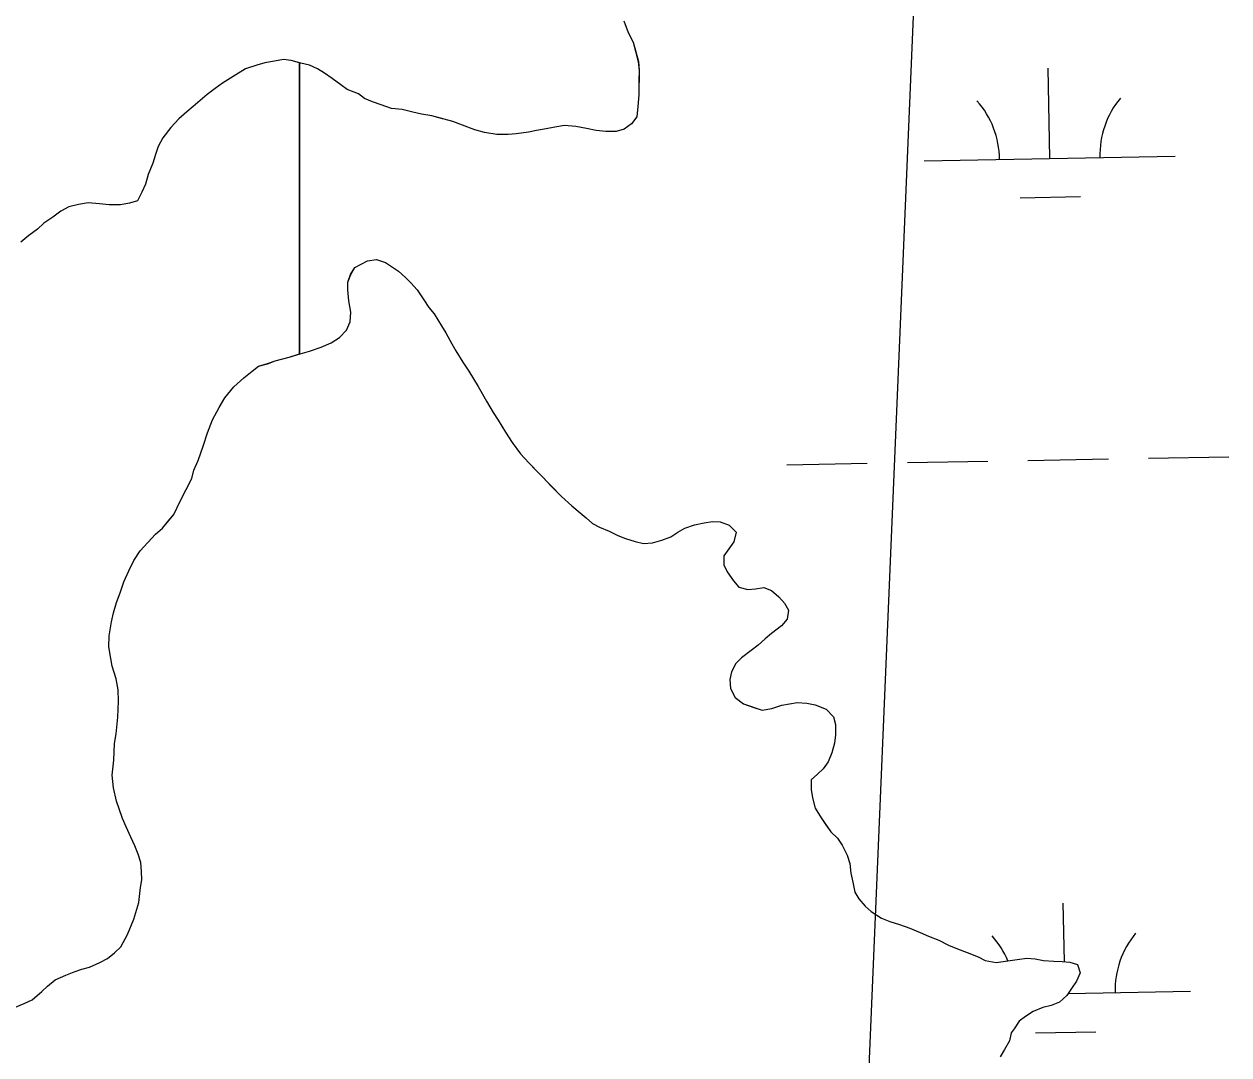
# Model space of a CAD drawing. Extents: x 3925854 to 3964121, y 224593 to 250589.
# Drawn here: x 3943328 to 3943807.7, y 232448.5 to 232859 of the extents above; entities that cross this region are included whole.
import ezdxf

# ---------------------------------------------------------------- set-up
doc = ezdxf.new("R2010")
doc.units = 0
for name, color, linetype in [('V-RIVR-RANG', 7, 'Continuous'), ('V-TOPO-MINR', 7, 'Continuous'), ('V-TOPO-SHOR', 7, 'Continuous'), ('V-WETL-SWMP', 7, 'Continuous')]:
    doc.layers.add(name, color=color, linetype=linetype)

msp = doc.modelspace()

# ---------------------------------------------------------------- linework, layer by layer
at = {"layer": 'V-RIVR-RANG'}
msp.add_lwpolyline([(3943765.567, 234844.599), (3943658.865, 232314.647)], dxfattribs=at)
at = {"layer": 'V-TOPO-MINR'}
msp.add_lwpolyline([(3943765.567, 234844.599), (3943658.865, 232314.647)], dxfattribs=at)
msp.add_lwpolyline([(3943765.567, 234844.599), (3943658.865, 232314.647)], dxfattribs=at)
at = {"layer": 'V-TOPO-SHOR'}
for points in [[(3943566.835, 232860.251), (3943568.525, 232855.68), (3943570.573, 232851.805), (3943571.57, 232847.942), (3943572.57, 232844.082), (3943572.873, 232840.58), (3943572.818, 232836.381), (3943572.744, 232830.784), (3943572.332, 232826.242)], [(3943572.332, 232826.242), (3943571.927, 232822.049), (3943569.791, 232819.279), (3943566.964, 232817.216), (3943563.802, 232816.209), (3943559.606, 232816.264), (3943555.762, 232816.665), (3943551.924, 232817.417), (3943547.736, 232818.171), (3943543.193, 232818.58), (3943539.337, 232817.933), (3943535.829, 232817.28), (3943531.972, 232816.63), (3943528.814, 232815.973), (3943523.907, 232815.338), (3943520.755, 232815.031), (3943516.207, 232815.09), (3943511.32, 232815.854), (3943507.486, 232816.954), (3943502.612, 232818.769), (3943498.782, 232820.221), (3943494.598, 232821.325), (3943490.414, 232822.43), (3943486.226, 232823.184), (3943482.738, 232823.932), (3943478.554, 232825.035), (3943474.362, 232825.441), (3943470.182, 232826.895), (3943466.698, 232827.993), (3943463.569, 232829.433), (3943461.142, 232831.214), (3943456.618, 232833.025), (3943454.193, 232834.804), (3943450.728, 232837.301), (3943447.609, 232839.441), (3943444.834, 232841.227), (3943441.703, 232842.669), (3943438.215, 232843.414), (3943434.381, 232844.514), (3943431.237, 232844.905), (3943427.729, 232844.252), (3943423.873, 232843.605), (3943420.711, 232842.595), (3943416.146, 232841.258), (3943411.206, 232838.173), (3943406.971, 232835.431), (3943404.144, 232833.371), (3943400.964, 232830.962), (3943398.133, 232828.552), (3943395.301, 232826.139), (3943392.827, 232824.075), (3943389.64, 232821.316), (3943386.445, 232817.861), (3943383.242, 232813.706), (3943381.446, 232810.23), (3943380.357, 232807.095), (3943379.259, 232803.611), (3943377.451, 232799.087), (3943376.351, 232795.253), (3943374.909, 232792.124), (3943373.115, 232788.649), (3943369.953, 232787.641), (3943366.445, 232786.988), (3943361.896, 232787.049), (3943358.054, 232787.451), (3943353.512, 232787.86), (3943349.653, 232787.211), (3943345.793, 232786.214), (3943342.62, 232784.506), (3943339.442, 232782.099), (3943335.909, 232779.697), (3943333.429, 232777.28), (3943329.898, 232774.878), (3943326.713, 232772.121)], [(3943331.201, 232470.422), (3943335.114, 232473.689), (3943337.355, 232475.87), (3943340.429, 232478.317), (3943344.599, 232480.197), (3943347.935, 232481.535), (3943350.988, 232482.6), (3943354.04, 232483.388), (3943358.212, 232485.268), (3943361.273, 232486.886), (3943364.067, 232489.061), (3943366.586, 232491.515), (3943369.142, 232496.456), (3943371.708, 232502.504), (3943373.731, 232509.111), (3943374.364, 232515.185), (3943374.958, 232518.218), (3943374.727, 232521.538), (3943374.497, 232525.135), (3943373.435, 232528.467), (3943372.097, 232531.801), (3943370.483, 232535.139), (3943368.603, 232539.311), (3943367.266, 232542.647), (3943365.935, 232546.534), (3943364.87, 232549.59), (3943363.557, 232554.857), (3943363.072, 232559.84), (3943363.704, 232565.914), (3943364.069, 232572.544), (3943364.671, 232576.404), (3943365.312, 232583.032), (3943365.675, 232589.384), (3943365.455, 232593.81), (3943364.685, 232598.242), (3943363.092, 232603.239), (3943362.58, 232606.287), (3943361.814, 232610.997), (3943361.871, 232615.419), (3943362.775, 232620.936), (3943363.651, 232624.518), (3943364.812, 232628.649), (3943366.244, 232632.501), (3943367.686, 232636.902), (3943369.678, 232641.299), (3943371.669, 232645.42), (3943374.209, 232649.256), (3943377.293, 232652.532), (3943380.375, 232655.809), (3943383.173, 232658.261), (3943385.421, 232660.995), (3943387.668, 232663.729), (3943390.224, 232668.947), (3943392.499, 232673.617), (3943394.769, 232678.01), (3943395.643, 232681.315), (3943397.351, 232685.161), (3943399.362, 232690.941), (3943401.091, 232696.169), (3943403.096, 232701.396), (3943405.647, 232706.337), (3943407.911, 232710.177), (3943411.562, 232714.552), (3943415.48, 232718.093), (3943418.833, 232720.813), (3943421.345, 232722.715), (3943424.954, 232723.772), (3943428.008, 232724.837), (3943433.558, 232726.422), (3943437.998, 232727.745), (3943441.606, 232728.804), (3943446.327, 232730.399), (3943450.218, 232732.007), (3943453.565, 232734.174), (3943456.368, 232737.178), (3943457.794, 232740.476), (3943458.121, 232744.342), (3943457.351, 232748.774), (3943456.858, 232753.204), (3943456.897, 232756.243), (3943458.044, 232759.27), (3943459.737, 232762.012), (3943464.749, 232764.71), (3943468.349, 232765.215), (3943471.929, 232764.062), (3943477.135, 232760.675), (3943479.867, 232758.152), (3943482.048, 232755.911), (3943484.5, 232753.114), (3943487.211, 232749.208), (3943489.106, 232746.142), (3943491.285, 232743.625), (3943494.262, 232738.886), (3943495.882, 232736.101), (3943498.311, 232731.647), (3943499.933, 232728.859), (3943502.639, 232724.401), (3943505.08, 232720.776), (3943508.867, 232714.642), (3943512.107, 232708.795), (3943514.812, 232704.337)], [(3943514.812, 232704.337), (3943516.706, 232701.271), (3943519.684, 232696.532), (3943522.394, 232692.35), (3943525.65, 232687.885), (3943528.921, 232684.248), (3943531.919, 232681.166), (3943534.375, 232678.646), (3943537.92, 232675.005), (3943542.012, 232670.805), (3943546.11, 232667.155), (3943549.388, 232664.349), (3943551.85, 232662.381), (3943554.308, 232660.137), (3943557.054, 232658.717), (3943560.9, 232657.009), (3943564.472, 232655.303), (3943567.499, 232654.157), (3943571.353, 232652.999), (3943574.659, 232652.127), (3943578.255, 232652.356), (3943581.862, 232653.413), (3943585.474, 232654.748), (3943588.264, 232656.647), (3943591.049, 232658.269), (3943594.938, 232659.598), (3943598.817, 232660.376), (3943602.141, 232660.884), (3943605.18, 232660.843), (3943608.756, 232659.416), (3943611.484, 232656.614), (3943610.603, 232652.756), (3943608.631, 232650.017), (3943606.661, 232647.279), (3943606.612, 232643.687), (3943607.957, 232640.906), (3943610.396, 232637.279), (3943612.575, 232634.762), (3943616.157, 232633.885), (3943619.201, 232634.121), (3943622.525, 232634.631), (3943625.551, 232633.484), (3943628.558, 232630.957), (3943630.735, 232628.44), (3943632.357, 232625.654), (3943631.757, 232622.068), (3943629.508, 232619.334), (3943625.601, 232616.344), (3943623.084, 232614.167), (3943620.286, 232611.716), (3943617.493, 232609.541), (3943613.583, 232606.553), (3943611.342, 232604.372), (3943609.641, 232601.076), (3943609.049, 232598.043), (3943609.276, 232594.447), (3943611.162, 232590.828), (3943614.447, 232588.297), (3943618.576, 232586.859), (3943621.875, 232585.71), (3943625.756, 232586.489), (3943629.643, 232587.82), (3943632.693, 232588.332), (3943635.74, 232588.844), (3943639.605, 232588.516), (3943642.914, 232587.918), (3943647.316, 232586.202), (3943650.314, 232583.122), (3943651.102, 232580.07), (3943651.047, 232575.925), (3943650.728, 232572.611), (3943649.57, 232568.757), (3943648.143, 232565.183), (3943646.171, 232562.445), (3943643.93, 232560.264), (3943641.413, 232558.085), (3943641.362, 232554.214), (3943641.872, 232550.89), (3943642.921, 232546.731), (3943645.358, 232542.829), (3943647.254, 232540.04), (3943649.153, 232537.251), (3943651.885, 232534.725), (3943653.781, 232531.936), (3943655.665, 232528.041), (3943656.726, 232524.711), (3943657.23, 232520.834), (3943658.01, 232517.229), (3943658.788, 232513.348), (3943660.411, 232510.563), (3943662.86, 232507.765), (3943665.318, 232505.523), (3943669.432, 232502.979), (3943672.729, 232501.554), (3943676.584, 232500.397), (3943680.712, 232498.959), (3943684.835, 232497.247), (3943688.134, 232495.822), (3943692.257, 232494.107), (3943696.101, 232492.123), (3943699.677, 232490.691)], [(3943699.677, 232490.691), (3943703.527, 232489.26), (3943707.926, 232487.541), (3943710.673, 232486.122), (3943715.084, 232485.235), (3943718.684, 232485.741), (3943723.393, 232486.507), (3943727.27, 232487.009), (3943730.583, 232486.689), (3943733.893, 232486.091), (3943738.034, 232485.762), (3943741.352, 232485.717), (3943744.387, 232485.399), (3943747.418, 232484.531), (3943748.479, 232481.199), (3943747.051, 232477.902), (3943745.077, 232474.887), (3943743.107, 232472.149), (3943740.305, 232469.421), (3943736.971, 232468.083), (3943733.643, 232467.297), (3943729.752, 232465.691), (3943726.686, 232463.797), (3943724.173, 232461.894), (3943722.199, 232458.88), (3943721.056, 232457.243)], [(3943299.158, 232459.265), (3943303.342, 232460.354), (3943308.566, 232462.154), (3943311.698, 232463.586), (3943315.531, 232464.671), (3943320.406, 232466.47), (3943323.893, 232467.205), (3943328.069, 232468.995), (3943331.201, 232470.422)], [(3943721.056, 232457.243), (3943720.388, 232454.091), (3943718.326, 232450.573), (3943716.608, 232447.761)]]:
    msp.add_lwpolyline(points, dxfattribs=at)
at = {"layer": 'V-WETL-SWMP'}
for p, q in [((3943416.145, 232841.257), (3943411.206, 232838.174)), ((3943420.711, 232842.596), (3943416.145, 232841.257)), ((3943423.873, 232843.604), (3943420.711, 232842.596)), ((3943427.73, 232844.252), (3943423.873, 232843.604)), ((3943431.237, 232844.906), (3943427.73, 232844.252)), ((3943434.381, 232844.514), (3943431.237, 232844.906)), ((3943437.695, 232843.563), (3943434.381, 232844.514)), ((3943437.695, 232727.656), (3943437.695, 232843.563)), ((3943736.36, 232805.5), (3943735.705, 232841.494)), ((3943411.206, 232838.174), (3943406.971, 232835.431)), ((3943400.964, 232830.963), (3943395.302, 232826.14)), ((3943404.145, 232833.37), (3943400.964, 232830.963)), ((3943406.971, 232835.431), (3943404.145, 232833.37)), ((3943395.302, 232826.14), (3943392.826, 232824.074)), ((3943389.641, 232821.317), (3943386.446, 232817.861)), ((3943392.826, 232824.074), (3943389.641, 232821.317)), ((3943386.446, 232817.861), (3943383.242, 232813.705)), ((3943383.242, 232813.705), (3943381.447, 232810.23)), ((3943380.356, 232807.096), (3943379.26, 232803.612)), ((3943381.447, 232810.23), (3943380.356, 232807.096)), ((3943379.26, 232803.612), (3943377.451, 232799.088)), ((3943686.368, 232804.591), (3943786.351, 232806.409)), ((3943377.451, 232799.088), (3943376.35, 232795.254)), ((3943376.35, 232795.254), (3943374.909, 232792.124)), ((3943353.511, 232787.86), (3943349.654, 232787.211)), ((3943358.054, 232787.45), (3943353.511, 232787.86)), ((3943373.114, 232788.649), (3943369.952, 232787.642)), ((3943374.909, 232792.124), (3943373.114, 232788.649)), ((3943724.642, 232789.853), (3943748.638, 232790.29)), ((3943342.621, 232784.505), (3943339.441, 232782.099)), ((3943345.793, 232786.213), (3943342.621, 232784.505)), ((3943349.654, 232787.211), (3943345.793, 232786.213)), ((3943361.897, 232787.049), (3943358.054, 232787.45)), ((3943366.445, 232786.988), (3943361.897, 232787.049)), ((3943369.952, 232787.642), (3943366.445, 232786.988)), ((3943335.91, 232779.696), (3943333.429, 232777.28)), ((3943339.441, 232782.099), (3943335.91, 232779.696)), ((3943329.899, 232774.878), (3943326.713, 232772.121)), ((3943333.429, 232777.28), (3943329.899, 232774.878)), ((3943428.008, 232724.838), (3943433.558, 232726.423)), ((3943433.558, 232726.423), (3943437.695, 232727.656)), ((3943415.479, 232718.093), (3943418.833, 232720.813)), ((3943418.833, 232720.813), (3943421.346, 232722.715)), ((3943421.346, 232722.715), (3943424.953, 232723.773)), ((3943424.953, 232723.773), (3943428.008, 232724.838)), ((3943411.562, 232714.552), (3943415.479, 232718.093)), ((3943407.911, 232710.177), (3943411.562, 232714.552)), ((3943403.095, 232701.395), (3943405.648, 232706.337)), ((3943405.648, 232706.337), (3943407.911, 232710.177)), ((3943401.091, 232696.17), (3943403.095, 232701.395)), ((3943399.363, 232690.94), (3943401.091, 232696.17)), ((3943397.351, 232685.162), (3943399.363, 232690.94)), ((3943395.642, 232681.315), (3943397.351, 232685.162)), ((3943631.716, 232683.506), (3943663.711, 232684.088)), ((3943679.708, 232684.379), (3943711.703, 232684.961)), ((3943727.7, 232685.252), (3943759.695, 232685.833)), ((3943775.692, 232686.124), (3943807.687, 232686.706)), ((3943392.499, 232673.616), (3943394.768, 232678.009)), ((3943394.768, 232678.009), (3943395.642, 232681.315)), ((3943390.225, 232668.947), (3943392.499, 232673.616)), ((3943387.668, 232663.729), (3943390.225, 232668.947)), ((3943383.173, 232658.26), (3943387.668, 232663.729)), ((3943380.376, 232655.809), (3943383.173, 232658.26)), ((3943374.208, 232649.256), (3943380.376, 232655.809)), ((3943371.669, 232645.42), (3943374.208, 232649.256)), ((3943369.679, 232641.3), (3943371.669, 232645.42)), ((3943367.686, 232636.903), (3943369.679, 232641.3)), ((3943366.245, 232632.5), (3943367.686, 232636.903)), ((3943364.812, 232628.649), (3943366.245, 232632.5)), ((3943363.652, 232624.518), (3943364.812, 232628.649)), ((3943361.872, 232615.419), (3943362.775, 232620.936)), ((3943362.775, 232620.936), (3943363.652, 232624.518)), ((3943361.814, 232610.997), (3943361.872, 232615.419)), ((3943362.581, 232606.287), (3943361.814, 232610.997)), ((3943363.093, 232603.24), (3943362.581, 232606.287)), ((3943364.685, 232598.243), (3943363.093, 232603.24)), ((3943365.456, 232593.81), (3943364.685, 232598.243)), ((3943365.674, 232589.384), (3943365.456, 232593.81)), ((3943365.313, 232583.031), (3943365.674, 232589.384)), ((3943364.672, 232576.405), (3943365.313, 232583.031)), ((3943363.704, 232565.914), (3943364.068, 232572.543)), ((3943364.068, 232572.543), (3943364.672, 232576.405)), ((3943363.071, 232559.84), (3943363.704, 232565.914)), ((3943363.557, 232554.858), (3943363.071, 232559.84)), ((3943364.87, 232549.589), (3943363.557, 232554.858)), ((3943365.935, 232546.534), (3943364.87, 232549.589)), ((3943367.265, 232542.646), (3943365.935, 232546.534)), ((3943368.603, 232539.311), (3943367.265, 232542.646)), ((3943370.483, 232535.14), (3943368.603, 232539.311)), ((3943372.097, 232531.801), (3943370.483, 232535.14)), ((3943373.435, 232528.466), (3943372.097, 232531.801)), ((3943374.497, 232525.135), (3943373.435, 232528.466)), ((3943374.726, 232521.538), (3943374.497, 232525.135)), ((3943374.958, 232518.218), (3943374.726, 232521.538)), ((3943373.732, 232509.112), (3943374.365, 232515.185)), ((3943374.365, 232515.185), (3943374.958, 232518.218)), ((3943371.709, 232502.505), (3943373.732, 232509.112)), ((3943742.176, 232485.631), (3943741.753, 232508.874)), ((3943369.141, 232496.457), (3943371.709, 232502.505)), ((3943366.587, 232491.515), (3943369.141, 232496.457)), ((3943364.067, 232489.061), (3943366.587, 232491.515)), ((3943358.212, 232485.269), (3943361.274, 232486.887)), ((3943361.274, 232486.887), (3943364.067, 232489.061)), ((3943344.599, 232480.197), (3943347.934, 232481.535)), ((3943347.934, 232481.535), (3943350.989, 232482.6)), ((3943350.989, 232482.6), (3943354.04, 232483.389)), ((3943354.04, 232483.389), (3943358.212, 232485.269)), ((3943337.355, 232475.87), (3943340.428, 232478.317)), ((3943340.428, 232478.317), (3943344.599, 232480.197)), ((3943331.201, 232470.423), (3943335.114, 232473.688)), ((3943335.114, 232473.688), (3943337.355, 232475.87)), ((3943743.649, 232472.902), (3943792.399, 232473.789)), ((3943323.894, 232467.204), (3943328.07, 232468.994)), ((3943328.07, 232468.994), (3943331.201, 232470.423)), ((3943730.69, 232457.233), (3943754.686, 232457.67))]:
    msp.add_line(p, q, dxfattribs=at)
for points in [[(3943566.836, 232860.251), (3943568.525, 232855.68), (3943570.573, 232851.805), (3943572.569, 232844.081), (3943572.873, 232840.579), (3943572.743, 232830.784), (3943572.333, 232826.241), (3943571.927, 232822.049), (3943569.791, 232819.278), (3943566.965, 232817.216), (3943563.803, 232816.209), (3943559.606, 232816.264), (3943555.762, 232816.665), (3943551.924, 232817.416), (3943547.736, 232818.171), (3943543.193, 232818.581), (3943539.336, 232817.932), (3943535.829, 232817.279), (3943531.972, 232816.631), (3943528.814, 232815.973), (3943523.908, 232815.338), (3943520.755, 232815.03), (3943516.207, 232815.09), (3943511.32, 232815.855), (3943507.486, 232816.955), (3943502.612, 232818.769), (3943498.782, 232820.22), (3943490.415, 232822.43), (3943486.227, 232823.185), (3943482.738, 232823.931), (3943478.554, 232825.036), (3943474.361, 232825.441), (3943470.182, 232826.896), (3943466.698, 232827.992), (3943463.569, 232829.433), (3943461.143, 232831.214), (3943456.619, 232833.024), (3943454.194, 232834.805), (3943450.728, 232837.3), (3943447.608, 232839.441), (3943444.833, 232841.227), (3943441.703, 232842.668), (3943438.214, 232843.414), (3943437.695, 232843.563), (3943437.695, 232727.656), (3943437.998, 232727.746), (3943441.606, 232728.804), (3943446.326, 232730.4), (3943450.218, 232732.007), (3943453.564, 232734.174), (3943456.368, 232737.178), (3943457.794, 232740.476), (3943458.121, 232744.342), (3943457.351, 232748.775), (3943456.857, 232753.204), (3943456.897, 232756.244), (3943458.043, 232759.27), (3943459.738, 232762.012), (3943464.749, 232764.71)], [(3943464.749, 232764.71), (3943468.35, 232765.215), (3943471.928, 232764.062), (3943477.135, 232760.675), (3943479.866, 232758.151), (3943482.048, 232755.911), (3943484.499, 232753.114), (3943487.211, 232749.208), (3943489.106, 232746.142), (3943491.284, 232743.625), (3943494.262, 232738.887), (3943495.883, 232736.101), (3943498.312, 232731.646), (3943499.934, 232728.86), (3943502.639, 232724.401), (3943505.079, 232720.775), (3943508.867, 232714.643), (3943512.107, 232708.795), (3943514.812, 232704.337), (3943516.706, 232701.271), (3943519.684, 232696.532), (3943522.393, 232692.35), (3943525.651, 232687.884), (3943528.92, 232684.247), (3943542.011, 232670.804), (3943546.109, 232667.156), (3943549.389, 232664.349), (3943551.85, 232662.381), (3943554.308, 232660.137), (3943557.054, 232658.718), (3943560.901, 232657.009), (3943564.472, 232655.303), (3943567.498, 232654.157), (3943571.353, 232653), (3943574.658, 232652.127), (3943578.255, 232652.356), (3943581.862, 232653.414), (3943585.474, 232654.748), (3943588.263, 232656.646), (3943591.049, 232658.268), (3943594.937, 232659.598), (3943598.817, 232660.376), (3943602.141, 232660.885), (3943605.181, 232660.844), (3943608.756, 232659.415), (3943611.483, 232656.614), (3943610.603, 232652.756), (3943606.66, 232647.28), (3943606.612, 232643.687), (3943607.957, 232640.905), (3943610.397, 232637.279), (3943612.575, 232634.762), (3943616.157, 232633.885), (3943619.201, 232634.121), (3943622.525, 232634.63), (3943625.551, 232633.484), (3943628.558, 232630.956), (3943630.736, 232628.44), (3943632.358, 232625.654), (3943631.757, 232622.068), (3943629.509, 232619.334), (3943625.6, 232616.345), (3943623.083, 232614.167), (3943620.286, 232611.716), (3943617.493, 232609.541), (3943613.583, 232606.553), (3943611.343, 232604.371), (3943609.641, 232601.076), (3943609.048, 232598.043), (3943609.276, 232594.447), (3943611.163, 232590.828), (3943614.447, 232588.297), (3943621.876, 232585.71), (3943625.757, 232586.488), (3943629.644, 232587.819), (3943635.74, 232588.844), (3943639.605, 232588.516), (3943642.914, 232587.919), (3943647.315, 232586.202), (3943650.314, 232583.122), (3943651.103, 232580.071), (3943651.048, 232575.925), (3943650.728, 232572.612), (3943649.571, 232568.757), (3943648.142, 232565.183), (3943646.17, 232562.444), (3943643.93, 232560.263), (3943641.413, 232558.085), (3943641.362, 232554.215), (3943641.871, 232550.891), (3943642.921, 232546.731), (3943645.357, 232542.829), (3943649.153, 232537.25), (3943651.884, 232534.726), (3943653.782, 232531.936), (3943655.666, 232528.041), (3943656.727, 232524.71), (3943657.229, 232520.833), (3943658.01, 232517.229), (3943658.788, 232513.349), (3943660.41, 232510.563)], [(3943660.41, 232510.563), (3943662.86, 232507.766), (3943665.318, 232505.522), (3943669.431, 232502.98), (3943672.73, 232501.554), (3943676.584, 232500.397), (3943680.712, 232498.96), (3943684.835, 232497.247), (3943688.134, 232495.821), (3943692.257, 232494.108), (3943696.101, 232492.122), (3943699.676, 232490.692), (3943703.527, 232489.259), (3943707.927, 232487.542), (3943710.672, 232486.123), (3943715.083, 232485.236), (3943718.684, 232485.741), (3943723.393, 232486.508), (3943727.27, 232487.009), (3943730.583, 232486.689), (3943733.892, 232486.092), (3943738.034, 232485.761), (3943741.351, 232485.717), (3943744.387, 232485.4), (3943747.417, 232484.53), (3943748.478, 232481.199), (3943747.052, 232477.901), (3943745.077, 232474.886), (3943743.106, 232472.148), (3943740.305, 232469.421), (3943736.971, 232468.083), (3943733.643, 232467.298), (3943729.752, 232465.691), (3943726.686, 232463.797), (3943724.173, 232461.895), (3943722.198, 232458.88), (3943721.055, 232457.243), (3943720.388, 232454.091), (3943718.326, 232450.574), (3943716.607, 232447.761)]]:
    msp.add_lwpolyline(points, dxfattribs=at)
for centre, start, end in [((3943681.117, 232804.97), 0.26988, 41.81354), ((3943791.585, 232806.979), 140.26988, 181.81353), ((3943687.165, 232472.35), 22.61979, 41.81354), ((3943797.633, 232474.359), 140.26988, 181.81353)]:
    msp.add_arc(centre, 35.246, start, end, dxfattribs=at)

doc.saveas('drawing.dxf')
